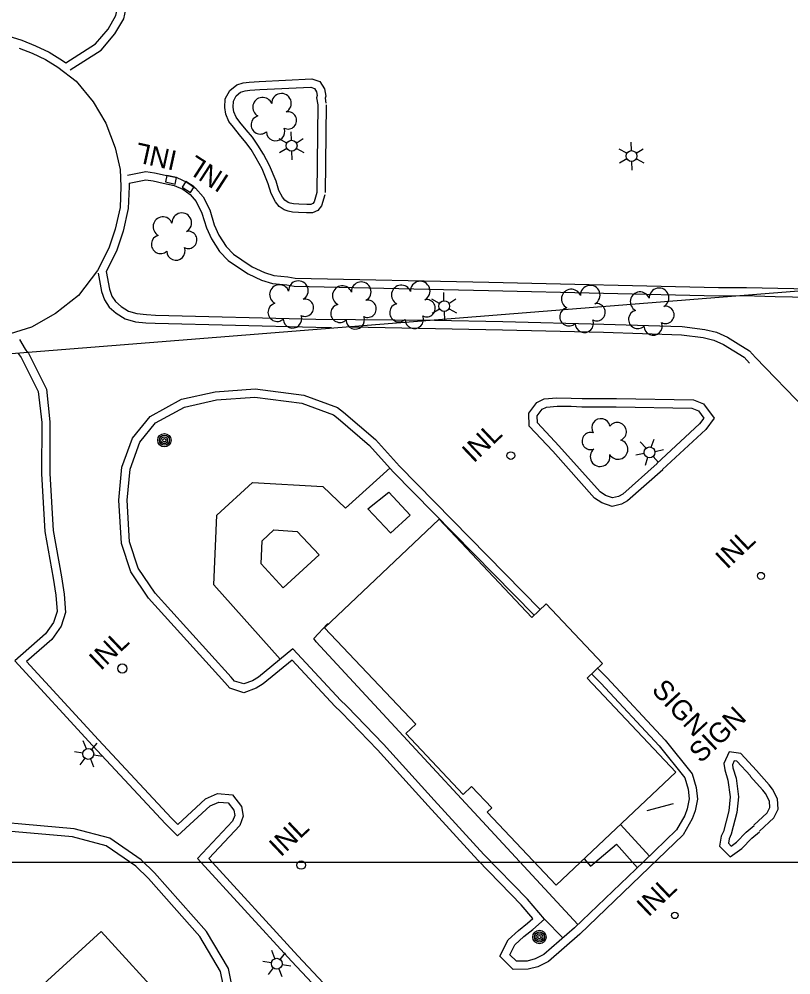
# Model space of a CAD drawing. Extents: x 353423 to 364002, y 127000 to 201942.
# Drawn here: x 360594.7 to 360828.1, y 148465.9 to 148754.9 of the extents above; entities that cross this region are included whole.
import ezdxf

# ---------------------------------------------------------------- set-up
doc = ezdxf.new("R2010")
doc.units = 0
for name, color, linetype in [('E_DTM_SlopeBottom', 7, 'Continuous'), ('E_DTM_SlopeTop', 7, 'Continuous'), ('E_FEN_Generic', 7, 'Continuous'), ('E_LAND_BrushLine', 7, 'Continuous'), ('E_LAND_TreeLine', 7, 'Continuous'), ('E_MISCPROP', 7, 'Continuous'), ('E_RDWY_Gravel', 7, 'Continuous'), ('E_WTR_FlowLine', 7, 'Continuous')]:
    doc.layers.add(name, color=color, linetype=linetype)

msp = doc.modelspace()

# ---------------------------------------------------------------- linework, layer by layer
at = {"layer": 'E_DTM_SlopeBottom'}
for points in [[(360641.86, 148705.05), (360642.29, 148707.01), (360639.36, 148707.65), (360638.93, 148705.7), (360641.86, 148705.05)], [(360646.52, 148702.51), (360647.6, 148704.18), (360645.09, 148705.81), (360644, 148704.13), (360646.52, 148702.51)]]:
    msp.add_lwpolyline(points, dxfattribs=at)
for centre, radius in [((360743.38, 148622.96), 1.16), ((360818.99, 148586.57), 1.06), ((360625.9, 148558.57), 1.39), ((360679.98, 148499.12), 1.27), ((360792.95, 148483.92), 0.99)]:
    msp.add_circle(centre, radius, dxfattribs=at)
at = {"layer": 'E_DTM_SlopeTop'}
for points in [[(360589.94, 148750.33), (360595.54, 148748.53), (360599.64, 148746.9), (360603.84, 148744.95), (360607.87, 148742.46), (360608.79, 148741.75)], [(360594.7, 148746.18), (360598.65, 148744.6), (360602.65, 148742.74), (360606.44, 148740.4), (360611.92, 148736.17), (360617.1, 148729.95), (360620.9, 148723.5), (360623.7, 148716), (360625.23, 148709.48), (360625.49, 148704.29), (360625.23, 148698.01), (360623.78, 148691.46), (360621.85, 148685.72), (360618.41, 148678.95), (360612.7, 148671.38), (360605.72, 148665.93), (360598.45, 148661.77), (360592, 148659.81)], [(360627.95, 148705.32), (360628, 148704.3), (360627.72, 148697.69), (360626.19, 148690.79), (360624.16, 148684.75), (360621.03, 148678.58)]]:
    msp.add_lwpolyline(points, dxfattribs=at)
at = {"layer": 'E_FEN_Generic'}
for centre, radius, start, end in [((360668.31, 148728.29), 2.97, 21.1777, 242.4116), ((360674.04, 148729.47), 2.97, 298.8286, 181.8018), ((360667.61, 148722.96), 2.78, 104.1486, 311.9216), ((360676, 148724.3), 2.61, 243.5338, 101.4664), ((360672.25, 148720.93), 2.78, 180.8257, 21.8367), ((360643.9, 148693.35), 2.97, 298.8286, 181.8018), ((360638.17, 148692.16), 2.97, 21.1777, 242.4116), ((360645.86, 148688.18), 2.61, 243.5338, 101.4664), ((360637.47, 148686.84), 2.78, 104.1486, 311.9216), ((360642.11, 148684.81), 2.78, 180.8257, 21.8367), ((360679.16, 148672.81), 2.97, 298.8286, 181.8018), ((360698.15, 148672.5), 2.97, 298.8286, 181.8018), ((360715.97, 148672.69), 2.97, 298.8286, 181.8018), ((360673.43, 148671.63), 2.97, 21.1777, 242.4116), ((360692.42, 148671.31), 2.97, 21.1777, 242.4116), ((360710.24, 148671.51), 2.97, 21.1777, 242.4116), ((360761.65, 148670.28), 2.97, 21.1777, 242.4116), ((360767.38, 148671.46), 2.97, 298.8286, 181.8018), ((360788.19, 148670.65), 2.97, 298.8286, 181.8018), ((360681.12, 148667.65), 2.61, 243.5338, 101.4664), ((360700.1, 148667.33), 2.61, 243.5338, 101.4664), ((360717.93, 148667.52), 2.61, 243.5338, 101.4664), ((360782.46, 148669.47), 2.97, 21.1777, 242.4116), ((360672.73, 148666.3), 2.78, 104.1486, 311.9216), ((360691.72, 148665.98), 2.78, 104.1486, 311.9216), ((360709.54, 148666.18), 2.78, 104.1486, 311.9216), ((360760.95, 148664.95), 2.78, 104.1486, 311.9216), ((360769.33, 148666.3), 2.61, 243.5338, 101.4664), ((360781.76, 148664.14), 2.78, 104.1486, 311.9216), ((360790.15, 148665.49), 2.61, 243.5338, 101.4664), ((360677.37, 148664.27), 2.78, 180.8257, 21.8367), ((360696.36, 148663.96), 2.78, 180.8257, 21.8367), ((360714.18, 148664.15), 2.78, 180.8257, 21.8367), ((360765.59, 148662.92), 2.78, 180.8257, 21.8367), ((360786.4, 148662.11), 2.78, 180.8257, 21.8367), ((360770.62, 148631.34), 2.78, 11.0185, 212.0296), ((360775.54, 148630.17), 2.78, 294.3415, 142.1145), ((360767.53, 148627.36), 2.61, 73.7267, 291.6593), ((360775.8, 148624.8), 2.97, 211.3706, 72.6045), ((360770.36, 148622.62), 2.97, 129.0214, 11.9947)]:
    msp.add_arc(centre, radius, start, end, dxfattribs=at)
at = {"layer": 'E_LAND_BrushLine'}
for p, q in [((360675.62, 148717.47), (360673.33, 148718.72)), ((360677.03, 148718.27), (360676.97, 148720.8)), ((360678.52, 148717.47), (360680.63, 148718.82)), ((360678.56, 148715.83), (360680.81, 148714.58)), ((360779.82, 148715.16), (360779.76, 148717.68)), ((360675.7, 148715.77), (360673.46, 148714.46)), ((360677.1, 148715), (360677.16, 148712.4)), ((360778.41, 148714.35), (360776.11, 148715.6)), ((360781.31, 148714.35), (360783.42, 148715.7)), ((360778.49, 148712.65), (360776.25, 148711.34)), ((360779.89, 148711.88), (360779.95, 148709.28)), ((360781.34, 148712.71), (360783.6, 148711.46)), ((360721.77, 148668.97), (360719.47, 148670.22)), ((360723.17, 148669.78), (360723.11, 148672.3)), ((360724.66, 148668.97), (360726.77, 148670.32)), ((360721.84, 148667.27), (360719.6, 148665.96)), ((360724.7, 148667.34), (360726.95, 148666.08)), ((360723.25, 148666.51), (360723.3, 148663.9)), ((360784.25, 148625.17), (360782.53, 148627.12)), ((360785.82, 148625.48), (360786.69, 148627.92)), ((360783.67, 148623.6), (360781.14, 148623.11)), ((360786.97, 148624.23), (360789.53, 148624.74)), ((360784.75, 148622.37), (360783.99, 148619.98)), ((360786.41, 148622.7), (360788.07, 148620.81)), ((360615.05, 148534.26), (360614.11, 148536.68)), ((360616.64, 148534.02), (360618.29, 148536.02)), ((360613.98, 148532.98), (360611.43, 148533.38)), ((360614.57, 148531.45), (360613.05, 148529.46)), ((360616.25, 148531.2), (360617.17, 148528.86)), ((360617.29, 148532.45), (360619.88, 148532.06)), ((360792.45, 148517.66), (360784.54, 148515.53)), ((360672.04, 148470.83), (360671.09, 148473.25)), ((360673.62, 148470.59), (360675.27, 148472.59)), ((360670.96, 148469.55), (360668.41, 148469.95)), ((360671.56, 148468.02), (360670.04, 148466.03)), ((360673.23, 148467.77), (360674.15, 148465.43)), ((360674.28, 148469.02), (360676.86, 148468.63))]:
    msp.add_line(p, q, dxfattribs=at)
for centre, radius in [((360677.09, 148716.64), 1.64), ((360779.88, 148713.52), 1.64), ((360723.23, 148668.14), 1.64), ((360638.62, 148627.59), 2.02), ((360638.63, 148627.6), 1.52), ((360638.61, 148627.57), 1.01), ((360638.62, 148627.57), 0.502), ((360785.31, 148623.92), 1.64), ((360615.63, 148532.72), 1.64), ((360752.03, 148477.37), 2.02), ((360752.05, 148477.38), 1.52), ((360752.01, 148477.36), 1.01), ((360752.02, 148477.36), 0.502), ((360672.62, 148469.29), 1.64)]:
    msp.add_circle(centre, radius, dxfattribs=at)
at = {"layer": 'E_LAND_TreeLine'}
for p, q in [((358000, 148500), (363000, 148500)), ((360000, 148500), (362000, 148500))]:
    msp.add_line(p, q, dxfattribs=at)
at = {"layer": 'E_MISCPROP'}
for points in [[(360608.79, 148741.75), (360617.81, 148747.47), (360621.59, 148751.93), (360623.98, 148755.99), (360624.8, 148759.59), (360625.18, 148765.66), (360625.5, 148777.71)], [(360610.12, 148739.64), (360619.47, 148745.56), (360623.63, 148750.47), (360626.33, 148755.05), (360627.29, 148759.23), (360627.68, 148765.55), (360628, 148777.64)], [(360687.14, 148701.82), (360686.15, 148698.45), (360685.03, 148697.11), (360683.41, 148696.36), (360681.61, 148696.38), (360679.16, 148696.45), (360677.36, 148696.58), (360676.04, 148696.84), (360674.87, 148697.24), (360673.35, 148698.31), (360672.26, 148699.7), (360670.9, 148702.17), (360670.04, 148705.08), (360668.16, 148709.61), (360666.38, 148712.85), (360664.83, 148715.47), (360663.25, 148717.65), (360661.38, 148719.92), (360659.53, 148722.21), (360658.14, 148724.02), (360657.21, 148726.21), (360656.88, 148728.17), (360657.02, 148730.78), (360658.38, 148733.37), (360660.49, 148735.09), (360662.5, 148735.65), (360664.22, 148735.89), (360667.32, 148736.1), (360683.23, 148736.85), (360685.62, 148736.07), (360687.04, 148733.88), (360687.42, 148731.68), (360687.23, 148731.02), (360687.49, 148729.49)], [(360684.74, 148702.52), (360683.89, 148699.65), (360683.47, 148699.14), (360682.87, 148698.86), (360681.66, 148698.88), (360679.29, 148698.95), (360677.69, 148699.06), (360676.69, 148699.26), (360676.02, 148699.49), (360675.09, 148700.14), (360674.35, 148701.09), (360673.22, 148703.14), (360672.4, 148705.92), (360670.41, 148710.69), (360668.56, 148714.08), (360666.92, 148716.85), (360665.23, 148719.19), (360663.31, 148721.5), (360661.49, 148723.76), (360660.32, 148725.29), (360659.63, 148726.92), (360659.39, 148728.31), (360659.49, 148730.1), (360660.35, 148731.75), (360661.66, 148732.82), (360663.01, 148733.2), (360664.48, 148733.4), (360667.46, 148733.61), (360682.89, 148734.33), (360684.01, 148733.97), (360684.67, 148732.96), (360684.86, 148731.83), (360684.66, 148731.16), (360685.03, 148729.05)], [(360685.03, 148729.05), (360684.74, 148702.52)], [(360687.53, 148729.02), (360687.24, 148702.49)], [(360627.47, 148707.77), (360632.98, 148708.84), (360635.65, 148708.49), (360638.84, 148707.77), (360642.36, 148706.99), (360645.41, 148705.67), (360648.07, 148703.81), (360650.33, 148701.22), (360652.33, 148697.24), (360653.73, 148692.74), (360655.09, 148689.64), (360657.28, 148686.17), (360659.48, 148683.85), (360662.09, 148682.14), (360665.2, 148680.07), (360668.91, 148678.34), (360671.77, 148677.45), (360676, 148677.04), (360678.13, 148676.62), (360736.71, 148675.41), (360806.15, 148673.76), (360814.62, 148673.82), (360838.39, 148673.29)], [(360627.95, 148705.32), (360633.05, 148706.31), (360635.21, 148706.02), (360638.29, 148705.33), (360641.59, 148704.6), (360644.18, 148703.48), (360646.39, 148701.94), (360648.24, 148699.82), (360650, 148696.3), (360651.38, 148691.86), (360652.88, 148688.47), (360655.29, 148684.63), (360657.87, 148681.92), (360660.71, 148680.05), (360663.97, 148677.88), (360668.01, 148676), (360671.28, 148674.99), (360675.64, 148674.56), (360677.86, 148674.13), (360736.66, 148672.91), (360806.13, 148671.26), (360814.64, 148671.32)], [(360621.03, 148678.58), (360621.99, 148673.25), (360622.76, 148671.17), (360623.85, 148669.52), (360625.56, 148667.99), (360627.75, 148666.61), (360630.32, 148665.9), (360633.2, 148665.61), (360635.99, 148665.45), (360684.42, 148664.24), (360720.25, 148663.88)], [(360813.92, 148671.34), (360823.33, 148671.08), (360860.21, 148670.37), (360893.74, 148669.78), (360905.33, 148671.91), (360911.27, 148676.24), (360914.43, 148679.33), (360914.46, 148679.35)], [(360618.57, 148678.14), (360619.57, 148672.59), (360620.52, 148670.03), (360621.94, 148667.87), (360624.04, 148665.99), (360626.73, 148664.29), (360629.86, 148663.43), (360633, 148663.12), (360635.89, 148662.95), (360684.38, 148661.74), (360689.18, 148661.69)], [(360720.25, 148663.88), (360740.92, 148663.46), (360771.45, 148662.73), (360795.2, 148662), (360802, 148661.07), (360805.54, 148660.25), (360808.89, 148658.72), (360812.07, 148656.76), (360815.5, 148654.66), (360817.37, 148652.57)], [(360695.17, 148661.88), (360740.87, 148660.97), (360771.39, 148660.23), (360794.99, 148659.51), (360801.55, 148658.61), (360804.73, 148657.87), (360807.71, 148656.51), (360810.76, 148654.62), (360813.88, 148652.72), (360815.5, 148650.9)], [(360597.38, 148654.09), (360596.64, 148655.09), (360594.95, 148658.1)], [(360594.46, 148653.86), (360595.36, 148652.62), (360600.51, 148642.36), (360601.53, 148633), (360601.45, 148617.48), (360602.49, 148599.99), (360605.05, 148585.87), (360605.8, 148580.73), (360606.22, 148575.77), (360605.12, 148572.5), (360602.71, 148569.03), (360593.4, 148560.86), (360616.89, 148535.31), (360638.99, 148511.61), (360642.63, 148507.95), (360652.48, 148517.01), (360655.12, 148518.18), (360657.88, 148517.94), (360659.59, 148515.74), (360659.9, 148514.11), (360659.25, 148512.41), (360648.64, 148501.1), (360677.11, 148470.02), (360703.72, 148441.72)], [(360597.38, 148654.09), (360597.51, 148653.92), (360602.94, 148643.08), (360604.03, 148633.13), (360603.95, 148617.55), (360604.97, 148600.28), (360607.52, 148586.27), (360608.28, 148581.02), (360608.76, 148575.46), (360607.38, 148571.37), (360604.59, 148567.35), (360596.97, 148560.67), (360618.73, 148537.01), (360640.79, 148513.35), (360642.71, 148511.42), (360651.09, 148519.12), (360654.7, 148520.73), (360659.18, 148520.33), (360661.94, 148516.8), (360662.48, 148513.88), (360661.41, 148511.06), (360652.05, 148501.08), (360678.94, 148471.72), (360703.88, 148445.2)], [(360901.12, 148564.62), (360868.71, 148598.33), (360832.58, 148636.93), (360817.37, 148652.57)], [(360690.15, 148547.16), (360677.26, 148561.11), (360668.52, 148553.95), (360666.41, 148552.63), (360662.7, 148551.24), (360658.4, 148552.59), (360656.93, 148554.32), (360643.51, 148569.16), (360633.83, 148579.84), (360628.45, 148587.81), (360625.65, 148596.38), (360624.86, 148609.46), (360625.78, 148619.41), (360629, 148628.22), (360634.35, 148634.8), (360643.82, 148639.99), (360653.97, 148642.24), (360666.09, 148643.17), (360680.78, 148641.23), (360690.94, 148637.5), (360692.77, 148636.11), (360702.44, 148627.81), (360709.67, 148619.73), (360752.24, 148576.37)], [(360691.98, 148548.86), (360677.49, 148564.54), (360667.06, 148555.98), (360665.3, 148554.88), (360662.63, 148553.88), (360659.84, 148554.76), (360658.81, 148555.96), (360645.36, 148570.84), (360635.81, 148581.39), (360630.72, 148588.92), (360628.13, 148596.86), (360627.36, 148609.42), (360628.24, 148618.86), (360631.21, 148626.97), (360635.98, 148632.85), (360644.71, 148637.63), (360654.34, 148639.76), (360666.02, 148640.66), (360680.18, 148638.78), (360689.73, 148635.28), (360691.2, 148634.16), (360700.69, 148626.02), (360707.85, 148618.02), (360750.42, 148574.65)], [(360789.29, 148618.64), (360778.67, 148609.23), (360776.88, 148608.25), (360774.01, 148607.53), (360770.92, 148608.62), (360768.72, 148610.11), (360756.04, 148624.25), (360748.95, 148631.83), (360748.79, 148635.77), (360751.23, 148638.99), (360753.48, 148640.06), (360757.32, 148640.42), (360761.67, 148640.35), (360764.9, 148640.24), (360775.27, 148640.21)], [(360787.63, 148620.51), (360777.22, 148611.28), (360775.96, 148610.59), (360774.14, 148610.14), (360772.05, 148610.87), (360770.38, 148612.01), (360757.89, 148625.94), (360751.41, 148632.86), (360751.33, 148634.97), (360752.86, 148636.99), (360754.15, 148637.61), (360757.41, 148637.92), (360761.61, 148637.85), (360764.85, 148637.74), (360775.27, 148637.71)], [(360775.31, 148640.21), (360798.59, 148639.8), (360801.67, 148638.59), (360804.81, 148634.29), (360802.32, 148630.84), (360789.26, 148618.75)], [(360775.27, 148637.71), (360798.1, 148637.31), (360800.08, 148636.53), (360801.72, 148634.29), (360800.43, 148632.51), (360787.56, 148620.59)], [(360673.67, 148561.4), (360653.58, 148583.82), (360654.44, 148604.96), (360665.28, 148614.86), (360686.49, 148613.61), (360693.35, 148607.05), (360706.85, 148619.29)], [(360706.97, 148599.54), (360700.19, 148606.83), (360706.51, 148611.86)], [(360706.51, 148611.86), (360712.9, 148604.92), (360706.95, 148599.52)], [(360668.2, 148597.21), (360671.75, 148600.48), (360678.75, 148600.04), (360685.4, 148592.91)], [(360685.4, 148592.91), (360674.53, 148582.93), (360667.91, 148590.23), (360668.2, 148597.21)], [(360763.68, 148481.14), (360684.57, 148566.66), (360683.85, 148567.66), (360687.97, 148572.12), (360688.28, 148572.1)], [(360769.62, 148558.66), (360772.37, 148555.86), (360790.08, 148536.85), (360798.23, 148526.72), (360799.46, 148522.55), (360799.82, 148519.07), (360799.16, 148515.51), (360798.24, 148513.09), (360795.46, 148508.23), (360785.21, 148498.35), (360764.28, 148478.26), (360754.79, 148469.99), (360751.59, 148468.38), (360748.64, 148467.6), (360744.04, 148467.57), (360740.07, 148471.54), (360742.6, 148476.48), (360745.69, 148479.38), (360748.4, 148481.52), (360750.08, 148482.99), (360746.51, 148487.14)], [(360767.8, 148556.95), (360770.57, 148554.13), (360788.19, 148535.22), (360795.97, 148525.54), (360797, 148522.06), (360797.3, 148519.17), (360796.74, 148516.18), (360795.98, 148514.16), (360793.47, 148509.78), (360783.48, 148500.15), (360762.59, 148480.1), (360753.39, 148472.08), (360750.7, 148470.73), (360748.3, 148470.1), (360745.07, 148470.08), (360743.12, 148472.02), (360744.63, 148474.96), (360747.32, 148477.48), (360750, 148479.6), (360753.59, 148482.73), (360748.41, 148488.77)], [(360748.41, 148488.77), (360735.26, 148502.3), (360720.22, 148518.73), (360704.87, 148535.64), (360693.92, 148547.05), (360691.64, 148549.23)], [(360746.62, 148487.02), (360733.44, 148500.58), (360718.37, 148517.05), (360703.04, 148533.93), (360692.15, 148545.29), (360689.92, 148547.42)], [(360660.26, 148421.24), (360660.3, 148441.09), (360660.18, 148453.71), (360659.72, 148459.41), (360657.97, 148467.84), (360651.39, 148479.01), (360635.68, 148496.77), (360631.56, 148500.72), (360622.09, 148507.21), (360611.32, 148510.1), (360575.08, 148513.27), (360553.56, 148515.81), (360547.65, 148516.95), (360544.69, 148518.39), (360543.54, 148519.32), (360530.3, 148534.49), (360502.93, 148510.98), (360487.56, 148497.45), (360482.2, 148493.31), (360479.58, 148493.44), (360477.43, 148494.84), (360470.29, 148500.88), (360465.34, 148505.96), (360460.22, 148510.74)], [(360657.76, 148421.24), (360657.8, 148441.08), (360657.68, 148453.6), (360657.24, 148459.05), (360655.61, 148466.93), (360649.36, 148477.53), (360633.87, 148495.03), (360629.98, 148498.77), (360621.03, 148504.9), (360610.88, 148507.63), (360574.83, 148510.78), (360553.18, 148513.34), (360546.85, 148514.55), (360543.34, 148516.26), (360541.8, 148517.51), (360530.05, 148530.98), (360504.57, 148509.1), (360489.15, 148495.52), (360483, 148490.77), (360478.79, 148490.98), (360475.93, 148492.83), (360468.59, 148499.05), (360463.59, 148504.17), (360458.51, 148508.91)], [(360817.66, 148527.77), (360812.94, 148532.87), (360809.38, 148533.35), (360807.77, 148529.81), (360808.11, 148527.94), (360809.03, 148524.83), (360809.74, 148519.74), (360809.27, 148515.5), (360807.67, 148509.32), (360807.01, 148507.83), (360806.47, 148504.89), (360809.73, 148501.61), (360813.26, 148504.16), (360816.26, 148507.23), (360818.58, 148509.18)], [(360815.83, 148526.07), (360811.71, 148530.51), (360810.89, 148530.62), (360810.37, 148529.48), (360810.54, 148528.52), (360811.48, 148525.36), (360812.26, 148519.77), (360811.74, 148515.05), (360810.04, 148508.49), (360809.41, 148507.09), (360809.17, 148505.72), (360810, 148504.89), (360811.62, 148506.06), (360814.55, 148509.07), (360816.97, 148511.1)], [(360816.9, 148511.17), (360820.88, 148514.88), (360821.67, 148516.57), (360821.58, 148518.48), (360820.42, 148520.72), (360819.58, 148521.76), (360815.75, 148526)], [(360818.61, 148509.34), (360822.94, 148513.38), (360824.2, 148516.07), (360824.05, 148519.15), (360822.53, 148522.09), (360821.48, 148523.38), (360817.61, 148527.68)], [(360776.49, 148511.37), (360785.29, 148501.77)], [(360765.52, 148501.01), (360767.45, 148498.78), (360775.34, 148505.46), (360781.68, 148498.29)], [(360753.59, 148482.73), (360759.13, 148477.08)]]:
    msp.add_lwpolyline(points, dxfattribs=at)
at = {"layer": 'E_RDWY_Gravel'}
msp.add_lwpolyline([(361611.66, 148734.88), (360454.25, 148642.69)], dxfattribs=at)
msp.add_lwpolyline([(361611.66, 148734.88), (360454.25, 148642.69)], dxfattribs=at)
at = {"layer": 'E_WTR_FlowLine'}
for points in [[(360721.74, 148603.69), (360749.76, 148574.02), (360754.06, 148578.09), (360771.1, 148560.05), (360766.44, 148555.66), (360793.29, 148527.23), (360757.1, 148493.05), (360736.26, 148515.11), (360737.63, 148516.4), (360731.52, 148522.87), (360728.97, 148520.47), (360711.6, 148538.86), (360714.61, 148541.7), (360687.03, 148570.91)], [(360619.48, 148479.05), (360542.91, 148409.18), (360574.24, 148374.85), (360583.78, 148383.55), (360583.73, 148383.6), (360614.22, 148411.42), (360603.04, 148423.67), (360639.59, 148457.02)]]:
    msp.add_lwpolyline(points, close=True, dxfattribs=at)

# ---------------------------------------------------------------- texts
at = {"layer": 'E_DTM_SlopeBottom'}
for rotation, p in [(167.5839, (360642.8, 148714.98)), (147.1134, (360658.57, 148707.24)), (43.5178, (360732.14, 148620.5)), (43.5178, (360808.76, 148588.35)), (43.5178, (360619.4, 148557.71)), (43.5178, (360673.79, 148501.35)), (43.5178, (360784.94, 148483.2))]:
    msp.add_text('INL', height=6, rotation=rotation, dxfattribs=at).set_placement(p)
at = {"layer": 'E_LAND_BrushLine'}
for rotation, p in [(312.8163, (360785.67, 148551.88)), (43.5178, (360800.79, 148529.71))]:
    msp.add_text('SIGN', height=6, rotation=rotation, dxfattribs=at).set_placement(p)

doc.saveas('drawing.dxf')
